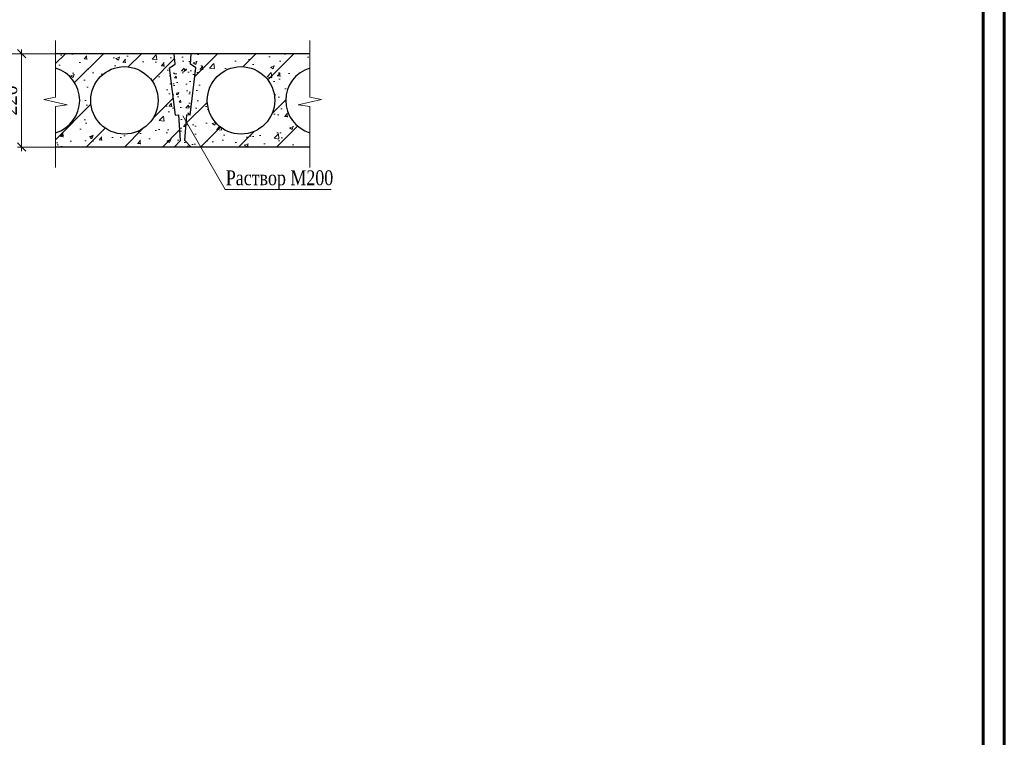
# Model space of a CAD drawing. Header units: millimetres. Extents: x 2063114 to 14983986, y -126020516 to 213791.
# Tile 495 of 656: x 2356568 to 2379792, y -669077 to -652157. Entities that reach past the tile are written whole.
import ezdxf

# ---------------------------------------------------------------- set-up
doc = ezdxf.new("R2010")
doc.units = ezdxf.units.MM
doc.layers.get('Defpoints').update_dxf_attribs({"color": 6, "lineweight": 35})
doc.layers.add('_print', color=6, linetype='Continuous', lineweight=60, plot=False)
for name, color, linetype, lineweight in [('Линия', 250, 'Continuous', 20), ('план', 7, 'Continuous', 20), ('РАЗМ', 7, 'Continuous', 20), ('Текст', 7, 'Continuous', 15)]:
    doc.layers.add(name, color=color, linetype=linetype, lineweight=lineweight)
doc.styles.add('Arial', font='ARIALN.TTF', dxfattribs={"height": 300})
doc.styles.add('TIMES', font='times.ttf')
doc.dimstyles.new('100 мой', dxfattribs={"dimscale": 0, "dimtxt": 300, "dimasz": 200, "dimexe": 100, "dimexo": 0.625, "dimgap": 100, "dimtad": 1, "dimdec": 0, "dimzin": 0, "dimdsep": 46, "dimtxsty": 'Arial', "dimblk": 'OBLIQUE', "dimcen": 100, "dimdle": 100, "dimadec": 0, "dimazin": 0, "dimtfac": 0.75, "dimtdec": 0, "dimtmove": 1, "dimatfit": 3, "dimfxl": 100, "dimtvp": 1.5, "dimtolj": 1, "dimtzin": 0, "dimlwd": 9, "dimlwe": 9, "dimarcsym": 0})

# ---------------------------------------------------------------- blocks, each defined once
blk = doc.blocks.new('_Oblique')
at = {"color": 0, "linetype": 'ByBlock', "lineweight": -2}
blk.add_line((-0.5, -0.5), (0.5, 0.5), dxfattribs=at)
blk = doc.blocks.new('*D1454')
at = {"layer": 'Defpoints', "color": 0, "lineweight": 30, "transparency": 16777216}
for p in [(2356613, -652959), (2357413, -652959), (2357413, -655159)]:
    blk.add_point(p, dxfattribs=at)
at = {"layer": 'РАЗМ', "color": 0, "lineweight": 9, "transparency": 16777216}
for p, q in [((2357413, -652959), (2356513, -652959)), ((2356613, -655259), (2356613, -652859)), ((2357413, -655159), (2356513, -655159))]:
    blk.add_line(p, q, dxfattribs=at)
at = {"layer": 'РАЗМ', "color": 0, "lineweight": 9, "transparency": 16777216, "xscale": 200, "yscale": 200, "zscale": 200}
for p, rotation in [((2356613, -652959), 90), ((2356613, -655159), 270)]:
    blk.add_blockref('_Oblique', p, dxfattribs=dict(at, rotation=rotation))
at = {"layer": 'РАЗМ', "color": 0, "transparency": 16777216, "insert": (2356335, -654059), "char_height": 300, "attachment_point": 5, "rotation": 90, "style": 'TIMES'}
blk.add_mtext('\\A1;{\\H1.16667x;\\W0.9;220}', dxfattribs=at)
blk = doc.blocks.new('*U1590')
at = {"color": 0, "ltscale": 25}
blk.add_lwpolyline([(-59400, 42000), (0, 42000), (0, 0), (-59400, 0)], close=True, dxfattribs=at)
at = {"color": 0, "lineweight": 60, "ltscale": 25}
blk.add_lwpolyline([(-57400, 41500), (-500, 41500), (-500, 500), (-57400, 500)], close=True, dxfattribs=at)

msp = doc.modelspace()

# ---------------------------------------------------------------- hatches: boundary and pattern name
at = {"linetype": 'Continuous', "lineweight": 20, "ltscale": 1.2}
h = msp.add_hatch(dxfattribs=at)
h.set_pattern_fill('ANSI31', scale=200, style=0)
h.set_pattern_definition([(45, (1108852.6, 259797), (-449.0128, 449.0128), [])])
edge = h.paths.add_edge_path()
edge.add_line((2357413.33129, -652958.87891), (2357413.33129, -653290.34773))
edge.add_arc((2357178.45709, -654058.87891), 803.62059, -73.006092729, 73.006092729, ccw=False)
edge.add_line((2357413.33129, -654827.41009), (2357413.33129, -655158.87891))
edge.add_line((2357413.33129, -655158.87891), (2360213.33129, -655158.87891))
edge.add_line((2360213.33129, -655158.87891), (2360363.33129, -655008.87891))
edge.add_line((2360363.33129, -655008.87891), (2360318.86738, -654401.20539))
edge.add_line((2360318.86738, -654401.20539), (2360238.9321, -654405.01281))
edge.add_line((2360238.9321, -654405.01281), (2360103.16939, -653292.88957))
edge.add_line((2360103.16939, -653292.88957), (2360231.5752, -653208.21234))
edge.add_line((2360231.5752, -653208.21234), (2360213.33129, -652958.87891))
edge.add_line((2360213.33129, -652958.87891), (2357413.33129, -652958.87891))
edge = h.paths.add_edge_path(flags=16)
edge.add_arc((2359038.33129, -654058.87891), 795, 0, 360)
edge = h.paths.add_edge_path(flags=16)
edge.add_arc((2361788.33129, -654058.87891), 795, 0, 360)
edge = h.paths.add_edge_path()
edge.add_line((2363413.33129, -655158.87891), (2363413.33129, -654821.37481))
edge.add_arc((2363638.33129, -654058.87891), 795, 106.440463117, 253.559536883, ccw=False)
edge.add_line((2363413.33129, -653296.38301), (2363413.33129, -652958.87891))
edge.add_line((2363413.33129, -652958.87891), (2360613.33129, -652958.87891))
edge.add_line((2360613.33129, -652958.87891), (2360595.08738, -653208.21234))
edge.add_line((2360595.08738, -653208.21234), (2360723.4932, -653292.88957))
edge.add_line((2360723.4932, -653292.88957), (2360587.73049, -654405.01281))
edge.add_line((2360587.73049, -654405.01281), (2360507.79521, -654401.20539))
edge.add_line((2360507.79521, -654401.20539), (2360463.33129, -655008.87891))
edge.add_line((2360463.33129, -655008.87891), (2360613.33129, -655158.87891))
edge.add_line((2360613.33129, -655158.87891), (2363413.33129, -655158.87891))
h = msp.add_hatch(dxfattribs=at)
h.set_pattern_fill('AR-CONC', scale=5, style=0)
h.set_pattern_definition([(50, (1108852.6, 259797), (910.92334, -79.69543), [95.25, -1047.75]), (355, (1108852.6, 259797), (-176.21413, 955.2832), [76.2, -838.2]), (100.451, (1108928.5, 259790.4), (734.7125, 875.58344), [80.95, -890.45]), (46.1842, (1108852.6, 260051), (1355.3952, -210.2116), [142.875, -1571.625]), (96.6356, (1108965.5, 260033.5), (1187.0212, 1237.1278), [121.425, -1335.675]), (351.184, (1108852.6, 260051), (1187.023, 1237.1256), [114.3, -1257.3]), (21, (1108979.6, 259987.5), (758.0744, -511.3276), [95.25, -1047.75]), (326, (1108979.6, 259987.5), (309.01014, 920.93983), [76.2, -838.2]), (71.4514, (1109042.8, 259944.9), (1067.08245, 409.6143), [80.95, -890.45]), (37.5, (1108852.6, 259797.03), (15.443016, 422.775194), [0, -828.04, 0, -850.9, 0, -841.375]), (7.5, (1108852.6, 259797.03), (334.09831, 500.90287), [0, -485.14, 0, -808.99, 0, -320.675]), (327.5, (1108569.38, 259797.03), (677.952976, -28.64372), [0, -317.5, 0, -990.6, 0, -1314.45]), (317.5, (1108442.4, 259797.03), (740.6459, 127.13246), [0, -412.75, 0, -657.86, 0, -933.45])])
edge = h.paths.add_edge_path()
edge.add_line((2357413.33129, -652958.87891), (2357413.33129, -653290.34773))
edge.add_arc((2357178.45709, -654058.87891), 803.62059, -73.006092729, 73.006092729, ccw=False)
edge.add_line((2357413.33129, -654827.41009), (2357413.33129, -655158.87891))
edge.add_line((2357413.33129, -655158.87891), (2360213.33129, -655158.87891))
edge.add_line((2360213.33129, -655158.87891), (2360363.33129, -655008.87891))
edge.add_line((2360363.33129, -655008.87891), (2360318.86738, -654401.20539))
edge.add_line((2360318.86738, -654401.20539), (2360238.9321, -654405.01281))
edge.add_line((2360238.9321, -654405.01281), (2360103.16939, -653292.88957))
edge.add_line((2360103.16939, -653292.88957), (2360231.5752, -653208.21234))
edge.add_line((2360231.5752, -653208.21234), (2360213.33129, -652958.87891))
edge.add_line((2360213.33129, -652958.87891), (2357413.33129, -652958.87891))
edge = h.paths.add_edge_path(flags=16)
edge.add_arc((2359038.33129, -654058.87891), 795, 0, 360)
edge = h.paths.add_edge_path(flags=16)
edge.add_arc((2361788.33129, -654058.87891), 795, 0, 360)
edge = h.paths.add_edge_path()
edge.add_line((2363413.33129, -655158.87891), (2363413.33129, -654821.37481))
edge.add_arc((2363638.33129, -654058.87891), 795, 106.440463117, 253.559536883, ccw=False)
edge.add_line((2363413.33129, -653296.38301), (2363413.33129, -652958.87891))
edge.add_line((2363413.33129, -652958.87891), (2360613.33129, -652958.87891))
edge.add_line((2360613.33129, -652958.87891), (2360595.08738, -653208.21234))
edge.add_line((2360595.08738, -653208.21234), (2360723.4932, -653292.88957))
edge.add_line((2360723.4932, -653292.88957), (2360587.73049, -654405.01281))
edge.add_line((2360587.73049, -654405.01281), (2360507.79521, -654401.20539))
edge.add_line((2360507.79521, -654401.20539), (2360463.33129, -655008.87891))
edge.add_line((2360463.33129, -655008.87891), (2360613.33129, -655158.87891))
edge.add_line((2360613.33129, -655158.87891), (2363413.33129, -655158.87891))
h = msp.add_hatch(dxfattribs=at)
h.set_pattern_fill('AR-CONC', scale=3, style=0)
h.set_pattern_definition([(50, (2313818.86, -795524.45), (546.554, -47.8173), [57.15, -628.65]), (355, (2313818.86, -795524.45), (-105.7303, 573.1705), [45.72, -502.9218]), (100.45144, (2313864.4, -795528.44), (440.8237, 525.3533), [48.57, -534.2707]), (46.1842, (2313818.86, -795372.05), (813.237, -126.127), [85.725, -942.975]), (96.63556, (2313886.6, -795382.6), (712.2124, 742.2784), [72.855, -801.407]), (351.18415, (2313818.9, -795372.05), (712.2124, 742.2784), [68.58, -754.379]), (21, (2313895.06, -795410.15), (454.8432, -306.7956), [57.15, -628.65]), (326, (2313895.06, -795410.15), (185.406, 552.564), [45.72, -502.92]), (71.45144, (2313932.96, -795435.7), (640.2493, 245.7683), [48.57, -534.2698]), (37.5, (2313818.86, -795524.45), (9.2658, 253.66512), [0, -496.824, 0, -510.54, 0, -504.825]), (7.5, (2313818.86, -795524.45), (200.459, 300.5417), [0, -291.084, 0, -485.394, 0, -192.405]), (327.5, (2313648.93, -795524.45), (406.77179, -17.18623), [0, -190.5, 0, -594.36, 0, -788.67]), (317.5, (2313572.73, -795524.45), (444.38754, 76.2795), [0, -247.65, 0, -394.716, 0, -560.07])])
h.paths.add_polyline_path([(2360723.4932, -653292.88957), (2360595.08738, -653208.21234), (2360613.33129, -652958.87891), (2360213.33129, -652958.87891), (2360231.5752, -653208.21234), (2360103.16939, -653292.88957), (2360238.9321, -654405.01281), (2360318.86738, -654401.20539), (2360363.33129, -655008.87891), (2360213.33129, -655158.87891), (2360613.33129, -655158.87891), (2360463.33129, -655008.87891), (2360507.79521, -654401.20539), (2360587.73049, -654405.01281)])

# ---------------------------------------------------------------- linework, layer by layer
at = {"color": 7, "linetype": 'Continuous', "lineweight": 30, "ltscale": 1.2}
for p, q in [((2363413.33129, -652958.87891), (2357413.33129, -652958.87891)), ((2360231.5752, -653208.21234), (2360213.33129, -652958.87891)), ((2360595.08738, -653208.21234), (2360613.33129, -652958.87891)), ((2360103.16939, -653292.88957), (2360231.5752, -653208.21234)), ((2360238.9321, -654405.01281), (2360103.16939, -653292.88957)), ((2360587.73049, -654405.01281), (2360723.4932, -653292.88957)), ((2360723.4932, -653292.88957), (2360595.08738, -653208.21234)), ((2360238.9321, -654405.01281), (2360318.86738, -654401.20539)), ((2360363.33129, -655008.87891), (2360318.86738, -654401.20539)), ((2360463.33129, -655008.87891), (2360507.79521, -654401.20539)), ((2360587.73049, -654405.01281), (2360507.79521, -654401.20539)), ((2360363.33129, -655008.87891), (2360213.33129, -655158.87891)), ((2360463.33129, -655008.87891), (2360613.33129, -655158.87891)), ((2363413.33129, -655158.87891), (2357413.33129, -655158.87891))]:
    msp.add_line(p, q, dxfattribs=at)
at = {"color": 7, "linetype": 'Continuous', "lineweight": 20, "ltscale": 1.2}
msp.add_lwpolyline([(2360413.33129, -654426.8281), (2361413.33129, -656158.87891), (2363913.33129, -656158.87891)], dxfattribs=at)
at = {"color": 7, "linetype": 'Continuous', "lineweight": 30, "ltscale": 1.2}
for centre in [(2359038.33129, -654058.87891), (2361788.33129, -654058.87891)]:
    msp.add_circle(centre, 795, dxfattribs=at)
for centre, start, end in [((2357188.33129, -654058.87891), 286.440463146, 73.559536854), ((2363638.33129, -654058.87891), 106.440463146, 253.559536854)]:
    msp.add_arc(centre, 795, start, end, dxfattribs=at)
at = {"layer": '_print', "ltscale": 100}
msp.add_lwpolyline([(2379792.08613, -677691.31434), (2320392.08613, -677691.31434), (2320392.08613, -635691.31434), (2379792.08613, -635691.31434)], close=True, dxfattribs=at)
at = {"layer": 'Линия', "color": 7, "lineweight": 20}
for points in [[(2357413.33129, -652651.16874), (2357413.33129, -653982.04642), (2357138.58355, -654039.70126), (2357688.07903, -654161.06186), (2357413.33129, -654200.57238), (2357413.33129, -655642.03724)], [(2363413.33129, -652651.16874), (2363413.33129, -653982.04642), (2363688.07903, -654039.70126), (2363138.58355, -654161.06186), (2363413.33129, -654200.57238), (2363413.33129, -655642.03724)]]:
    msp.add_lwpolyline(points, dxfattribs=at)
at = {"layer": 'план', "color": 7, "linetype": 'Continuous', "lineweight": 20}
msp.add_lwpolyline([(2354913.33129, -652458.8791), (2356113.33129, -652458.8791), (2356113.33117, -652958.87904), (2355941.31984, -652788.11651), (2356113.33117, -652958.87904), (2356285.34274, -652788.11651), (2356113.33129, -652958.87916), (2355613.33129, -652958.87891), (2356613.33129, -652958.87891)], dxfattribs=at)

# ---------------------------------------------------------------- block references
msp.add_blockref('*U1590', (2379792.08613, -677691.31434))

# ---------------------------------------------------------------- texts
at = {"layer": 'Текст', "color": 7, "lineweight": 30, "ltscale": 10, "style": 'TIMES', "width": 0.8}
msp.add_text('Раствор М200', height=350, dxfattribs=at).set_placement((2361429.42158, -656058.87891))

# ---------------------------------------------------------------- dimensions: what is measured, and where the dimension line sits
at = {"layer": 'РАЗМ', "color": 0}
dim = msp.add_linear_dim(base=(2356613.33129, -652958.87891), p1=(2357413.33129, -655158.87891), p2=(2357413.33129, -652958.87891), angle=90, text='{\\H1.16667x;\\W0.9;220}', dimstyle='100 мой', override={"dimscale": 1, "dimtxsty": 'TIMES'}, dxfattribs=at)
dim.commit()
dim.dimension.update_dxf_attribs({"geometry": '*D1454', "text_midpoint": (2356335.30267, -654058.87891)})

doc.saveas('drawing.dxf')
